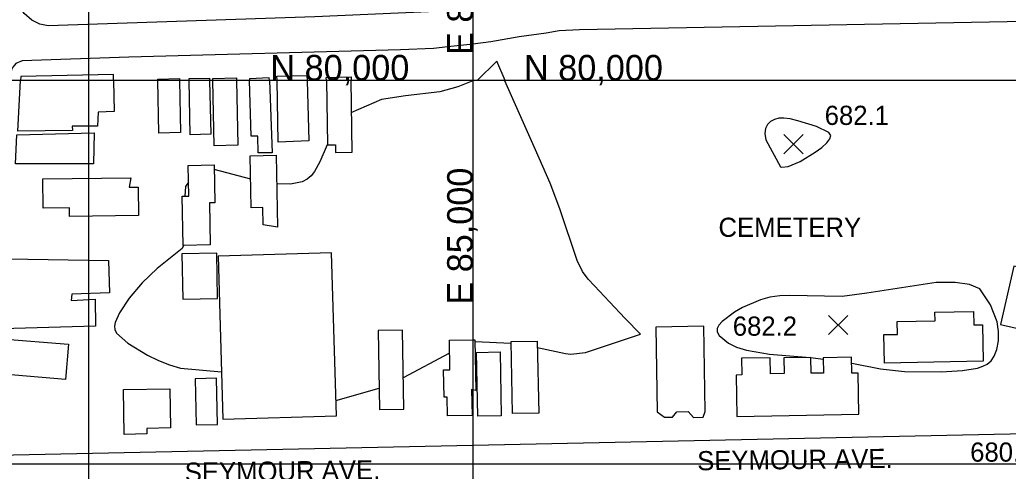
# Model space of a CAD drawing. Extents: x 79600 to 91800, y 75600 to 84400.
# Drawn here: x 84646 to 85418, y 79694 to 80048 of the extents above; entities that cross this region are included whole.
import ezdxf

# ---------------------------------------------------------------- set-up
doc = ezdxf.new("R2010")
doc.units = 0
for name, color, linetype in [('080-085$0$BLDG', 7, 'Continuous'), ('080-085$0$GRID', 7, 'Continuous'), ('080-085$0$INTER', 7, 'Continuous'), ('080-085$0$ROAD', 7, 'Continuous'), ('080-085$0$ROAD-NAME', 7, 'Continuous'), ('080-090$0$BLDG', 7, 'Continuous'), ('080-090$0$GRID', 7, 'Continuous'), ('080-090$0$INTER', 7, 'Continuous'), ('080-090$0$ROAD', 7, 'Continuous'), ('080-090$0$ROAD-NAME', 7, 'Continuous'), ('080-090$0$SPOTMARK', 7, 'Continuous'), ('080-090$0$SPOTS', 7, 'Continuous'), ('080-090$0$TI_BORDER', 7, 'Continuous'), ('084-085$0$BLDG', 7, 'Continuous'), ('084-085$0$GRID', 7, 'Continuous'), ('084-085$0$ROAD', 7, 'Continuous'), ('084-085$0$TI_BORDER', 7, 'Continuous'), ('084-090$0$GRID', 7, 'Continuous'), ('084-090$0$INTER', 7, 'Continuous'), ('084-090$0$ROAD', 7, 'Continuous'), ('084-090$0$TI_BORDER', 7, 'Continuous')]:
    doc.layers.add(name, color=color, linetype=linetype)

# ---------------------------------------------------------------- blocks, each defined once
blk = doc.blocks.new('080-090$0$SPOTS')
at = {"layer": '080-090$0$SPOTMARK'}
for p, q in [((-0.5, -0.5), (0.5, 0.5)), ((-0.5, 0.5), (0.5, -0.5))]:
    blk.add_line(p, q, dxfattribs=at)

msp = doc.modelspace()

# ---------------------------------------------------------------- linework, layer by layer
at = {"layer": '080-085$0$BLDG'}
for points in [[(84719.49, 80000), (84720.02, 79975.68), (84707.28, 79975.32), (84706.97, 79964.25), (84687.17, 79964.41), (84687.38, 79960.87), (84644.59, 79960.36), (84646.65, 80000)], [(84770.96, 80000), (84771.59, 79959.26), (84754.69, 79958.95), (84753.96, 80000)], [(84794.39, 80000), (84795.34, 79957.95), (84779.21, 79957.64), (84778.41, 80000)], [(84815.45, 80000), (84816.46, 79949.43), (84797.99, 79949.04), (84797.06, 80000)], [(84841.19, 80000), (84843.21, 79943.56), (84832.34, 79943.42), (84832.08, 79956.47), (84826.85, 79956.37), (84825.64, 80000)], [(84870.58, 80000), (84872.07, 79952.75), (84848.02, 79951.92), (84847.18, 80000)], [(84885.66, 80000), (84886.63, 79949.68), (84892.76, 79949.8), (84892.88, 79943.65), (84905.87, 79943.9), (84905.14, 80000)], [(84980.07, 79752.31), (84977.66, 79752.27), (84977.24, 79773.76), (84982.16, 79773.85), (84981.71, 79796.96), (85000, 79797.31)], [(85000, 79758.08), (84999.11, 79758.26), (84999.5, 79738.15), (84980.35, 79737.78), (84980.07, 79752.31)]]:
    msp.add_lwpolyline(points, dxfattribs=at)
for points in [[(84703.75, 79934.8), (84642.96, 79934.9), (84643.86, 79957.46), (84704.26, 79959.03)], [(84836.4, 79887.2), (84836.13, 79900.73), (84826.96, 79900.55), (84826.18, 79941.15), (84846.48, 79941.54), (84847.56, 79885.37)], [(84773.77, 79871.11), (84773.03, 79909.5), (84778.15, 79909.6), (84777.69, 79933.66), (84798.02, 79934.05), (84798.59, 79904.39), (84794.24, 79904.3), (84794.87, 79871.51)], [(84731.55, 79916.62), (84738.54, 79916.7), (84738.8, 79894.35), (84685.14, 79893.73), (84685.06, 79900.42), (84664.44, 79900.18), (84664.17, 79923.03), (84732.8, 79923.83)], [(84800.65, 79829.57), (84799.97, 79865.05), (84772.88, 79864.53), (84773.57, 79829.05)], [(84801.17, 79862.71), (84804.87, 79735.27), (84893.48, 79737.85), (84889.78, 79865.29)], [(84705.4, 79807.79), (84632.52, 79805.86), (84636.96, 79860.49), (84715.46, 79859.15), (84716.18, 79833.93), (84686.95, 79833), (84686.32, 79828.02), (84705.17, 79829.12)], [(84926.05, 79804.49), (84927.24, 79742.68), (84946.26, 79743.05), (84945.07, 79804.86)], [(84681.94, 79766.32), (84633.22, 79770.4), (84633.57, 79774.66), (84629.85, 79774.97), (84631.78, 79798.12), (84684.24, 79793.73)], [(84800.55, 79731.07), (84799.86, 79767.16), (84783.25, 79766.84), (84783.95, 79730.75)], [(84745.4, 79727.98), (84745.48, 79723.64), (84727.77, 79723.3), (84727.1, 79758.28), (84763.4, 79758.98), (84763.99, 79728.34)]]:
    msp.add_lwpolyline(points, close=True, dxfattribs=at)
at = {"layer": '080-085$0$GRID'}
for q in [(80000, 80000), (85000, 76000)]:
    msp.add_line((85000, 80000), q, dxfattribs=at)
at = {"layer": '080-085$0$INTER'}
for p, q in [((84826.54, 79922.77), (84798.09, 79930.33)), ((84945.78, 79767.82), (84982.04, 79787.11)), ((84893.14, 79749.78), (84926.92, 79759.35))]:
    msp.add_line(p, q, dxfattribs=at)
for points in [[(85000, 79999.69), (84988.4, 79994.96), (84974.28, 79991.24), (84947.35, 79988), (84928.81, 79985.23), (84904.73, 79974.73)], [(84886.34, 79949.62), (84880.65, 79936.49), (84876.44, 79928.74), (84873.79, 79925.48), (84870.55, 79922.78), (84866.73, 79920.74), (84857.6, 79918.89), (84846.91, 79919.17)], [(84777.94, 79920.45), (84775.65, 79917), (84775.15, 79909.54)], [(84773.97, 79871.11), (84772.95, 79868.69), (84753.56, 79852.89), (84741.78, 79841.83), (84731.61, 79829.73), (84724.05, 79818.41), (84720.7, 79810.8), (84720.23, 79807.95), (84720.37, 79805.28), (84721.69, 79802.4), (84730.48, 79794.59), (84746.03, 79785.12), (84754.45, 79781), (84763.02, 79777.65), (84771.83, 79775.19), (84803.8, 79772.25)]]:
    msp.add_lwpolyline(points, dxfattribs=at)
at = {"layer": '080-085$0$ROAD'}
msp.add_lwpolyline([(85000, 79714.64), (84628.51, 79706.77), (84626.57, 79706.8), (84622.31, 79708.94), (84619.58, 79711.2), (84617.56, 79715.25), (84617.21, 79719.41), (84617.3, 79725.36), (84630.79, 79909.33), (84638.25, 80000)], dxfattribs=at)
at = {"layer": '080-090$0$BLDG'}
for points in [[(85424.82, 79806.32), (85426.18, 79812.37), (85433.77, 79810.66), (85440.02, 79815.2), (85447.69, 79849.26), (85422.6, 79854.91), (85412.29, 79809.14)], [(85321.08, 79801.31), (85331.76, 79801.52), (85331.57, 79811.57), (85361.14, 79812.14), (85361.02, 79818.73), (85391.16, 79819.31), (85391.36, 79808.9), (85398.03, 79809.03), (85398.58, 79780.45), (85321.51, 79778.97)], [(85142.88, 79807.07), (85144.16, 79740.99), (85149.89, 79736.73), (85156, 79736.85), (85159.49, 79740.9), (85168.21, 79741.07), (85172.44, 79736.57), (85180.05, 79736.71), (85181.66, 79741.29), (85180.37, 79807.79)], [(85030.01, 79795.82), (85050.43, 79796.22), (85051.52, 79739.98), (85031.09, 79739.59)], [(85003.05, 79787.38), (85021.29, 79787.74), (85022.26, 79737.78), (85004.01, 79737.43)], [(85300.93, 79771.22), (85296.16, 79771.13), (85295.92, 79783.59), (85273.62, 79783.16), (85273.85, 79771.25), (85264.31, 79771.07), (85264.07, 79783.44), (85243.08, 79783.03), (85243.31, 79770.9), (85232.45, 79770.69), (85232.21, 79783.18), (85210.04, 79782.76), (85210.29, 79769.79), (85205.62, 79769.7), (85206.25, 79737.27), (85301.54, 79739.1)]]:
    msp.add_lwpolyline(points, close=True, dxfattribs=at)
msp.add_lwpolyline([(85000, 79797.31), (85001.6, 79797.34), (85002.37, 79757.61), (85000, 79758.08)], dxfattribs=at)
at = {"layer": '080-090$0$GRID'}
for p, q in [((90000, 80000), (85000, 80000)), ((85000, 80000), (85000, 76000))]:
    msp.add_line(p, q, dxfattribs=at)
at = {"layer": '080-090$0$INTER'}
for p, q in [((85001.72, 79795.9), (85030.03, 79794.63)), ((85264.07, 79783.36), (85273.65, 79782.11))]:
    msp.add_line(p, q, dxfattribs=at)
for points in [[(85130.96, 79801.77), (85119.06, 79813.98), (85106.8, 79826.86), (85095.01, 79839.32), (85090.12, 79844.56), (85085.73, 79850.56), (85081.44, 79859.17), (85068.12, 79899.55), (85060.49, 79919.79), (85048.9, 79945.74), (85025.15, 79999.73)], [(85396.17, 79837.21), (85387.9, 79840.43), (85376.75, 79842.17), (85362.01, 79841.96), (85307.93, 79833.81), (85288.6, 79831.18), (85247.51, 79831.81), (85239.74, 79831.54), (85232.08, 79830.53), (85224.63, 79828.62), (85210.73, 79822.55), (85204.49, 79818.8), (85194.9, 79811.5), (85192.2, 79808.62), (85190.95, 79806.1), (85191.03, 79803.55), (85192.38, 79800.7), (85199.73, 79794.53), (85206.1, 79791.58), (85213.91, 79789.02), (85231.77, 79785.92), (85263.54, 79783.43)], [(85296.01, 79778.9), (85318.37, 79774.5), (85337.16, 79772.42), (85365.94, 79772.3), (85382.65, 79773.18), (85394.2, 79775.18), (85398.39, 79776.56), (85401.89, 79778.24), (85404.82, 79780.67), (85407.3, 79784.38), (85409.35, 79789.74), (85410.64, 79796.38), (85410.78, 79803.73), (85409.5, 79811.26), (85404.42, 79824.66), (85396.17, 79837.21)], [(85050.53, 79791.26), (85072.45, 79786.63), (85076.68, 79785.97), (85087.99, 79787.36), (85130.97, 79801.76)]]:
    msp.add_lwpolyline(points, dxfattribs=at)
msp.add_lwpolyline([(85241.5, 79932.32), (85246.25, 79932.74), (85255.71, 79936.64), (85267.54, 79943.92), (85272.62, 79947.7), (85276.54, 79951.22), (85278.98, 79954.36), (85279.63, 79957.03), (85278.21, 79959.4), (85268.38, 79964.16), (85253.88, 79968.51), (85247.91, 79969.91), (85243.1, 79970.59), (85239.08, 79970.49), (85235.59, 79969.55), (85232.62, 79967.85), (85230.25, 79965.49), (85228.61, 79962.51), (85228.06, 79958.69), (85229, 79953.71), (85240.45, 79932.51)], close=True, dxfattribs=at)
at = {"layer": '080-090$0$ROAD'}
msp.add_line((85431.96, 79723.78), (85000, 79714.64), dxfattribs=at)
at = {"layer": '080-090$0$TI_BORDER'}
msp.add_lwpolyline([(84700, 80300), (91700, 80300), (91700, 75700), (84700, 75700)], close=True, dxfattribs=at)
at = {"layer": '084-085$0$BLDG'}
for p, q in [((84719.49, 80000), (84719.32, 80004.72)), ((84815.37, 80002.13), (84815.45, 80000))]:
    msp.add_line(p, q, dxfattribs=at)
for points in [[(84719.32, 80004.72), (84646.92, 80003.23), (84646.65, 80000)], [(84847.18, 80000), (84847.09, 80003.38), (84870.47, 80004.02), (84870.58, 80000)], [(84753.96, 80000), (84753.93, 80000.97), (84770.92, 80001.45), (84770.96, 80000)], [(84778.41, 80000), (84778.38, 80001.45), (84794.36, 80001.75), (84794.39, 80000)], [(84797.06, 80000), (84797, 80001.46), (84815.37, 80002.13)], [(84841.19, 80000), (84841.1, 80002.1), (84825.58, 80001.42), (84825.64, 80000)], [(84885.66, 80000), (84885.59, 80002.43), (84905.06, 80002.93), (84905.14, 80000)]]:
    msp.add_lwpolyline(points, dxfattribs=at)
at = {"layer": '084-085$0$GRID'}
for p, q in [((85000, 84000), (85000, 80000)), ((85000, 80000), (80000, 80000))]:
    msp.add_line(p, q, dxfattribs=at)
at = {"layer": '084-085$0$ROAD'}
for points in [[(85000, 80055.21), (84989.15, 80054.63), (84876.65, 80049.81), (84668.3, 80042.66), (84661.81, 80043.98), (84655.6, 80047.32), (84649.68, 80052.51), (84647.02, 80056.5), (84644.81, 80060.95), (84643.37, 80066.5), (84643.16, 80071.74), (84662, 80320.96), (84681.9, 80572.19), (84683.51, 80581.47), (84685.77, 80587.51), (84688.04, 80592.01), (84690.47, 80596.05), (84696.12, 80602.12), (84700.25, 80605.87), (84704.54, 80609.31), (84708.38, 80611.82), (84712.22, 80613.86)], [(85000, 80028.45), (84997.6, 80028.16), (84980.63, 80026.45), (84969.22, 80025.1), (84943.6, 80024.08), (84731.38, 80018.27), (84648.04, 80015.44), (84642.97, 80013.23), (84640.83, 80010.43), (84639.77, 80008.26), (84638.44, 80002.53), (84638.25, 80000)]]:
    msp.add_lwpolyline(points, dxfattribs=at)
at = {"layer": '084-085$0$TI_BORDER'}
msp.add_lwpolyline([(79700, 84300), (86700, 84300), (86700, 79700), (79700, 79700)], close=True, dxfattribs=at)
at = {"layer": '084-090$0$GRID'}
for p in [(85000, 84000), (90000, 80000)]:
    msp.add_line(p, (85000, 80000), dxfattribs=at)
at = {"layer": '084-090$0$INTER'}
msp.add_lwpolyline([(85025.19, 80000), (85018.77, 80015.14), (85003.53, 80000)], dxfattribs=at)
at = {"layer": '084-090$0$ROAD'}
msp.add_lwpolyline([(85516.68, 80000), (85523.1, 80031.5), (85522.12, 80037.05), (85516.17, 80045.02), (85510.9, 80046.97), (85501.02, 80047.34), (85083.33, 80039.51), (85067.43, 80038.89), (85057.26, 80037.09), (85036.29, 80034.1), (85014.1, 80030.18), (85000, 80028.45)], dxfattribs=at)
at = {"layer": '084-090$0$TI_BORDER'}
msp.add_lwpolyline([(84700, 84300), (91700, 84300), (91700, 79700), (84700, 79700)], close=True, dxfattribs=at)

# ---------------------------------------------------------------- block references
at = {"layer": '080-090$0$SPOTMARK', "xscale": 15, "yscale": 15}
for p in [(85250.48, 79950.27), (85285.4, 79808.84)]:
    msp.add_blockref('080-090$0$SPOTS', p, dxfattribs=at)

# ---------------------------------------------------------------- texts
at = {"layer": '080-085$0$GRID'}
msp.add_text('E 85,000', height=20, rotation=90, dxfattribs=at).set_placement((85000, 80020))
msp.add_text('N 80,000', height=20, dxfattribs=at).set_placement((85040, 80000))
at = {"layer": '080-085$0$ROAD-NAME'}
msp.add_text('SEYMOUR AVE.', height=15, rotation=0.74364, dxfattribs=at).set_placement((84775.14, 79686.17))
at = {"layer": '080-090$0$GRID'}
msp.add_text('E 85,000', height=20, rotation=90, dxfattribs=at).set_placement((85000, 80020))
msp.add_text('N 80,000', height=20, dxfattribs=at).set_placement((84841.9, 80000))
at = {"layer": '080-090$0$ROAD-NAME'}
msp.add_text('CEMETERY', height=15, dxfattribs=at).set_placement((85191.92, 79877.73))
msp.add_text('SEYMOUR AVE.', height=15, rotation=0.74364, dxfattribs=at).set_placement((85175.39, 79695.14))
at = {"layer": '080-090$0$SPOTS'}
for s, p in [('682.1', (85274.9, 79965.27)), ('682.2', (85203.1, 79800.44)), ('680.4', (85388.52, 79701.96))]:
    msp.add_text(s, height=15, dxfattribs=at).set_placement(p)
at = {"layer": '084-085$0$GRID'}
msp.add_text('N 80,000', height=20, dxfattribs=at).set_placement((85040, 80000))
msp.add_text('E 85,000', height=20, rotation=90, dxfattribs=at).set_placement((85000, 79824.76))
at = {"layer": '084-090$0$GRID'}
msp.add_text('N 80,000', height=20, dxfattribs=at).set_placement((84841.9, 80000))
msp.add_text('E 85,000', height=20, rotation=90, dxfattribs=at).set_placement((85000, 79824.76))

doc.saveas('drawing.dxf')
